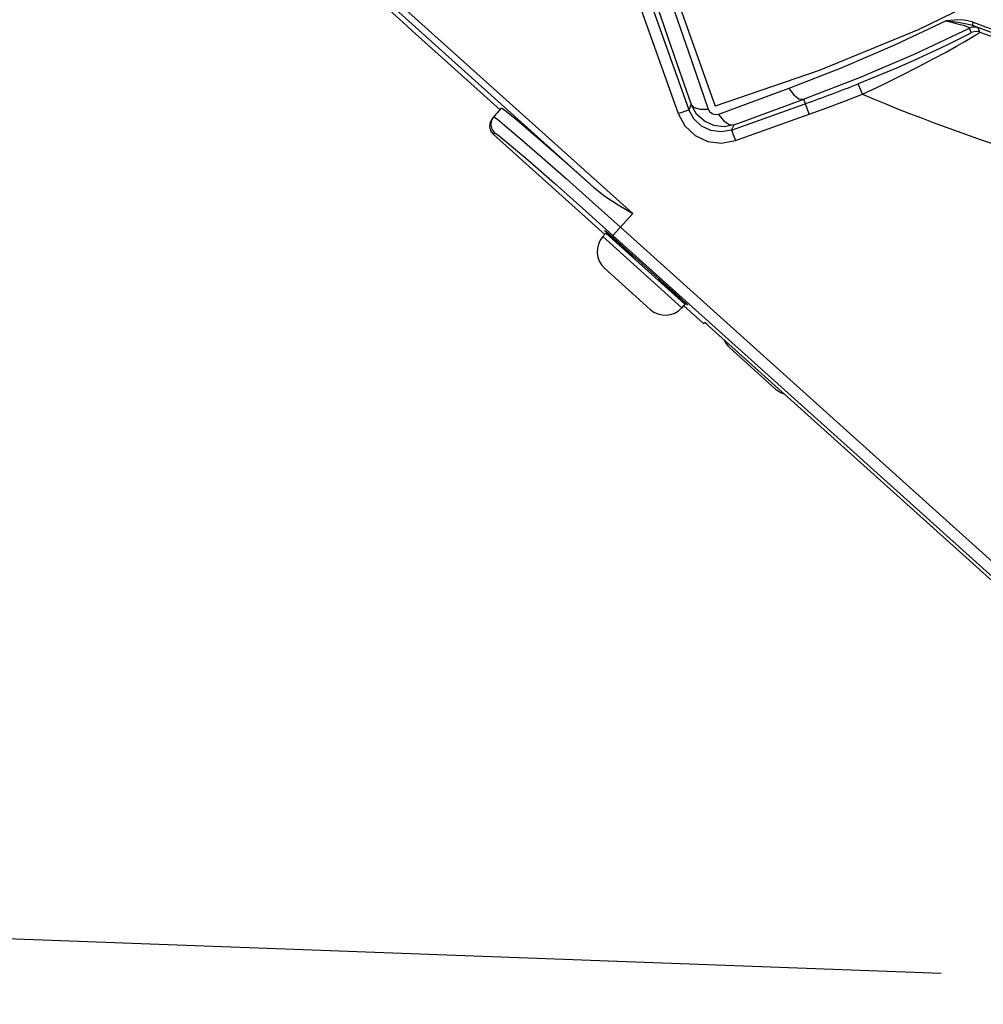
# Model space of a CAD drawing. Extents: x 40.7 to 137.4, y -250.8 to -221.5.
# Tile 280 of 320: x 122.941 to 123.046, y -238.24 to -238.132. Entities that reach past the tile are written whole.
import ezdxf

# ---------------------------------------------------------------- set-up
doc = ezdxf.new("R2010")
doc.units = 0
doc.header["$MEASUREMENT"] = 0
doc.linetypes.add('DASHDOT2', pattern=[0.5, 0.25, -0.125, 0, -0.125])
doc.layers.get('0').update_dxf_attribs({"linetype": 'CONTINUOUS'})
doc.layers.add('AC-FRIGORÍFICA', color=20, linetype='DASHDOT2')

msp = doc.modelspace()

# ---------------------------------------------------------------- linework, layer by layer
at = {"color": 6, "linetype": 'Continuous'}
for p, q in [((122.9643856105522, -238.1145748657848), (123.0077286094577, -238.1535928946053)), ((123.0034604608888, -238.1507360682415), (122.9638955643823, -238.115119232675)), ((122.9830557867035, -238.1330928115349), (122.9682571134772, -238.1196053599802)), ((122.9836597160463, -238.1336397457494), (122.9830557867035, -238.1330928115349)), ((122.9836597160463, -238.1336397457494), (122.9932664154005, -238.1422878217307)), ((122.9924169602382, -238.1432314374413), (122.9934232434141, -238.1421136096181)), ((122.9924169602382, -238.1432314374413), (122.99217211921, -238.1436445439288)), ((122.9925737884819, -238.1430572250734), (122.9929590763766, -238.1433147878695)), ((122.9926644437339, -238.1447812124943), (122.9925073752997, -238.1449556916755)), ((123.0046695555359, -238.1559042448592), (122.9925073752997, -238.1449556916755)), ((123.0033482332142, -238.1523651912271), (123.0063833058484, -238.1550873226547)), ((123.0022629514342, -238.1530342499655), (123.0055657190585, -238.1559936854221)), ((123.0077286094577, -238.1535928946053), (123.0055666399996, -238.1559945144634)), ((123.0046358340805, -238.1554409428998), (123.0048222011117, -238.155581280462)), ((123.0048222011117, -238.155581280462), (123.0053255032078, -238.1560111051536)), ((123.0063833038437, -238.1550873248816), (123.0706039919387, -238.2128996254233)), ((123.0048096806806, -238.1557485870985), (123.0044706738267, -238.1561250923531)), ((123.0044707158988, -238.1561251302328), (123.0130894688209, -238.1638854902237)), ((123.0134284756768, -238.1635089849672), (123.0048096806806, -238.1557485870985)), ((123.0697872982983, -238.2138067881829), (123.0055657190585, -238.1559936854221)), ((123.0077866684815, -238.1583490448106), (123.0068685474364, -238.1575225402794)), ((123.0069398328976, -238.1574433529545), (123.0114764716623, -238.1615272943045)), ((123.0077468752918, -238.1583932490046), (123.0078579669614, -238.1582698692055)), ((123.0046513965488, -238.1595733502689), (123.0096412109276, -238.1640661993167)), ((123.0104912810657, -238.1608643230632), (123.0106026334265, -238.1607406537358)), ((123.011405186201, -238.1616064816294), (123.0105313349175, -238.1608198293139)), ((123.0134284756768, -238.1635089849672), (123.0130894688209, -238.1638854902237)), ((123.0154608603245, -238.1656187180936), (123.0132891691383, -238.1636637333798)), ((123.0154608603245, -238.1656187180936), (123.0155777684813, -238.1654888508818)), ((123.0160385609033, -238.165889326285), (123.0695546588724, -238.2140652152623)), ((123.0183244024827, -238.1682703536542), (123.0233142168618, -238.1727632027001))]:
    msp.add_line(p, q, dxfattribs=at)
at = {"color": 155}
for p, q in [((123.0123602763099, -238.1296333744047), (123.0167285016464, -238.141869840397)), ((123.008431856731, -238.1307450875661), (123.0126917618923, -238.1426789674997)), ((123.009581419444, -238.1303346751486), (123.0138412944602, -238.1422684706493)), ((123.0138366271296, -238.135978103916), (123.0117530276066, -238.1299506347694)), ((123.0448914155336, -238.1327208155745), (123.0447671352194, -238.1330527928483)), ((123.0446526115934, -238.1338544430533), (123.0444650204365, -238.1333688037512)), ((123.0456084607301, -238.1338070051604), (123.0454207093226, -238.1333226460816)), ((123.0160017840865, -238.1422525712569), (123.0138366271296, -238.135978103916)), ((123.0280556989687, -238.1380044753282), (123.0167285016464, -238.141869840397)), ((123.0327818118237, -238.1405788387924), (123.0323330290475, -238.1394436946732)), ((123.0232824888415, -238.1404894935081), (123.017102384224, -238.1427734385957)), ((123.0247561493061, -238.1399450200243), (123.0232824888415, -238.1404894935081)), ((123.0141128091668, -238.1416954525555), (123.0138412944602, -238.1422684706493)), ((123.0185211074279, -238.1444861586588), (123.026555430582, -238.1416182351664)), ((123.0187926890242, -238.143912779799), (123.0263799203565, -238.1411265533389)), ((123.0269652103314, -238.1427675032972), (123.0263799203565, -238.1411265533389)), ((123.0126917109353, -238.1426788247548), (123.0138412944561, -238.142268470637)), ((123.018931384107, -238.1456357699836), (123.0269650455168, -238.1427670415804)), ((123.0185211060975, -238.1444861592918), (123.0189312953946, -238.1456352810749)), ((123.0185211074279, -238.1444861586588), (123.0187926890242, -238.143912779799))]:
    msp.add_line(p, q, dxfattribs=at)
for points in [[(123.0890963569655, -238.0985579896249), (123.0825883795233, -238.105029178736), (123.075337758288, -238.1113256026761), (123.0673303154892, -238.1173887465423), (123.0585644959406, -238.1231590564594), (123.0490567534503, -238.1285743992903), (123.0388609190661, -238.133550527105), (123.0280556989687, -238.1380044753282)], [(123.0102808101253, -238.1306647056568), (123.0115700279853, -238.1343714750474), (123.0128474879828, -238.1380487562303), (123.0141128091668, -238.1416954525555)], [(123.0419360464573, -238.1325823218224), (123.0362853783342, -238.1352360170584), (123.0305569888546, -238.1376921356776), (123.0247561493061, -238.1399450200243)], [(123.0419358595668, -238.1325825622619), (123.0426268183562, -238.1326457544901), (123.0432579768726, -238.1327192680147), (123.0438256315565, -238.1328067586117), (123.0443290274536, -238.1329154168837), (123.0447671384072, -238.1330527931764)], [(123.041935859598, -238.1325825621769), (123.0425125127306, -238.1327149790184), (123.0430247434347, -238.1328390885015), (123.0434618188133, -238.1329522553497), (123.0438137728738, -238.1330514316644), (123.0440857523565, -238.1331371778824), (123.0442876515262, -238.1332120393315), (123.0444197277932, -238.133276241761), (123.0444792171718, -238.1333290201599), (123.0444638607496, -238.1333693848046)], [(123.0448920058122, -238.1327203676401), (123.0442876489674, -238.1325518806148), (123.0435834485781, -238.1324727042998), (123.0427953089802, -238.1324892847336), (123.0419360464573, -238.1325823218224)], [(123.0454207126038, -238.1333226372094), (123.0453419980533, -238.1332834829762), (123.0451180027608, -238.1331912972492), (123.0447671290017, -238.1330527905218)], [(123.0263789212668, -238.1411237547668), (123.0325806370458, -238.1387247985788), (123.0386108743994, -238.1361353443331), (123.0444634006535, -238.1333684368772)], [(123.0446531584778, -238.1338530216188), (123.0445371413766, -238.1339301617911), (123.0442599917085, -238.134085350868), (123.0438060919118, -238.1343247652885), (123.0431597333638, -238.1346535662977)], [(123.0439733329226, -238.134811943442), (123.0446746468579, -238.1344012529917), (123.0451725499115, -238.1340992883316), (123.0454800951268, -238.133903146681), (123.0456084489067, -238.1338069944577)], [(123.0454207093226, -238.1333226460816), (123.0451014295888, -238.1332512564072), (123.0447746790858, -238.1332672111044), (123.0444650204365, -238.1333688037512)], [(123.0456084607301, -238.1338070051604), (123.0452930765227, -238.1337361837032), (123.0449669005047, -238.1337513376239), (123.0446526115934, -238.1338544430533)], [(123.0431597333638, -238.1346535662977), (123.0423093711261, -238.1350738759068), (123.041231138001, -238.1355924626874), (123.0399018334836, -238.136213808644), (123.0383182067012, -238.1369312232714), (123.0364988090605, -238.137727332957), (123.0344856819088, -238.1385751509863), (123.0323334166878, -238.1394446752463)], [(123.0327818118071, -238.1405788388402), (123.03496710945, -238.1395433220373), (123.0370192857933, -238.138534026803), (123.0388849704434, -238.1375840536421), (123.0405213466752, -238.1367238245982), (123.0419116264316, -238.1359714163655), (123.0430577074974, -238.1353343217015), (123.0439733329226, -238.134811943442)], [(123.0247546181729, -238.1399445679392), (123.0252987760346, -238.1406605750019), (123.025865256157, -238.1410765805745), (123.0263802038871, -238.1411264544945)], [(123.0269650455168, -238.1427670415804), (123.0289119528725, -238.1420589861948), (123.0308509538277, -238.1413295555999), (123.0327818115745, -238.1405788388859)], [(123.0187927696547, -238.1439127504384), (123.017717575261, -238.1441248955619), (123.0165945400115, -238.144000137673), (123.0155549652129, -238.1435322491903), (123.0147041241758, -238.1427583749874), (123.0141128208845, -238.1416954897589)], [(123.0159993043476, -238.1422518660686), (123.0151281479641, -238.1422616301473), (123.0144691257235, -238.142070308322), (123.0141128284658, -238.1416954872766)], [(123.0126917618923, -238.1426789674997), (123.0134271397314, -238.1440234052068), (123.0145369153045, -238.1450695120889), (123.0159129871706, -238.1457215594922), (123.017425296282, -238.1459179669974), (123.018931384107, -238.1456357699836)], [(123.0185210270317, -238.144486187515), (123.0173949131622, -238.1446979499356), (123.0162586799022, -238.1445513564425), (123.0152234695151, -238.1440607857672), (123.0143905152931, -238.1432742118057), (123.0138412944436, -238.142268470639)], [(123.017102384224, -238.1427734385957), (123.0167911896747, -238.1428271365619), (123.0164668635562, -238.1427575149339), (123.0161878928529, -238.1425613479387), (123.0160017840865, -238.1422525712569)], [(123.017100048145, -238.1427727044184), (123.01766058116, -238.1434745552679), (123.0182503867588, -238.1438756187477), (123.0187926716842, -238.1439127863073)]]:
    msp.add_lwpolyline(points, dxfattribs=at)
at = {"color": 6, "linetype": 'Continuous'}
for points in [[(123.0034604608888, -238.1507360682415), (123.000221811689, -238.1478648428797), (122.9974440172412, -238.14543272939), (122.995301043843, -238.1435918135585), (122.9939298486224, -238.1424597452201), (122.9934232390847, -238.1421136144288)], [(122.99217211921, -238.1436445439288), (122.9921050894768, -238.1441122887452), (122.9922206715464, -238.1445704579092), (122.9925073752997, -238.1449556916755)], [(122.9926644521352, -238.1447812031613), (122.9923830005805, -238.1444070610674), (122.9922632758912, -238.1439577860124), (122.992325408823, -238.143480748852), (122.9925737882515, -238.1430572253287)], [(122.9929590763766, -238.1433147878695), (122.9940070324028, -238.1441733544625), (122.9956654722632, -238.1455901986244), (122.9978515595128, -238.1474945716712), (123.0004559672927, -238.1497912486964), (123.0033482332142, -238.1523651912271)], [(122.9926644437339, -238.1447812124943), (122.9931512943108, -238.1451153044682), (122.9944695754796, -238.1462053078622), (122.9965256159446, -238.1479732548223), (122.9991815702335, -238.1503005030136), (123.0022629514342, -238.1530342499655)], [(123.0034605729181, -238.150736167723), (123.0047020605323, -238.1517009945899), (123.0061343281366, -238.1526342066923), (123.0077286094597, -238.1535928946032)], [(123.0052751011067, -238.1560671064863), (123.0047949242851, -238.1556115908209), (123.0046358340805, -238.1554409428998)], [(123.0068684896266, -238.157522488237), (123.0060032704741, -238.1567381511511), (123.0052751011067, -238.1560671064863)], [(123.0053255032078, -238.1560111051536), (123.0060691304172, -238.1566649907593), (123.0069397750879, -238.1574433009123)], [(123.0130195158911, -238.1630387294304), (123.0122758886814, -238.1623848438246), (123.011405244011, -238.1616065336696)], [(123.011476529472, -238.161527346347), (123.0123417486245, -238.1623116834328), (123.0130699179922, -238.1629827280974)], [(123.0137091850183, -238.1636088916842), (123.013522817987, -238.1634685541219), (123.0130195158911, -238.1630387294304)], [(123.0130699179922, -238.1629827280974), (123.0135500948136, -238.1634382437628), (123.0137091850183, -238.1636088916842)], [(123.0160385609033, -238.165889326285), (123.0158100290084, -238.165685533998), (123.0156426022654, -238.1655400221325), (123.0155777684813, -238.1654888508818)]]:
    msp.add_lwpolyline(points, dxfattribs=at)
at = {"color": 155}
for centre, radius, start, end in [((123.1137926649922, -237.9486063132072), 0.1969391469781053, 249.4826075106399, 274.7450997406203), ((123.1137926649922, -237.9486063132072), 0.1965835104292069, 249.4827368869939, 276.0488069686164), ((123.1137926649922, -237.9486063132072), 0.1973534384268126, 249.7881115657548, 273.9473457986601), ((122.9648453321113, -237.9687316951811), 0.1835679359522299, 289.6434681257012, 291.5704089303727), ((123.1137926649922, -237.9486063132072), 0.2083655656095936, 247.1206484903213, 271.4797776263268)]:
    msp.add_arc(centre, radius, start, end, dxfattribs=at)
at = {"color": 6, "linetype": 'Continuous'}
for centre, start, end in [((123.0062851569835, -238.1577588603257), 138.0000000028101, 227.9999999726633), ((123.0112749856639, -238.1622517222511), 228.0000000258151, 318.0000000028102), ((123.0199581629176, -238.1664558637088), 202.8344548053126, 227.9999999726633), ((123.0249479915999, -238.1709487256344), 228.0000000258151, 253.2170724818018)]:
    msp.add_arc(centre, 0.002441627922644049, start, end, dxfattribs=at)
at = {"layer": 'AC-FRIGORÍFICA'}
msp.add_line((104.8040730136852, -237.5563313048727), (123.1321406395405, -238.2399301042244), dxfattribs=at)

doc.saveas('drawing.dxf')
